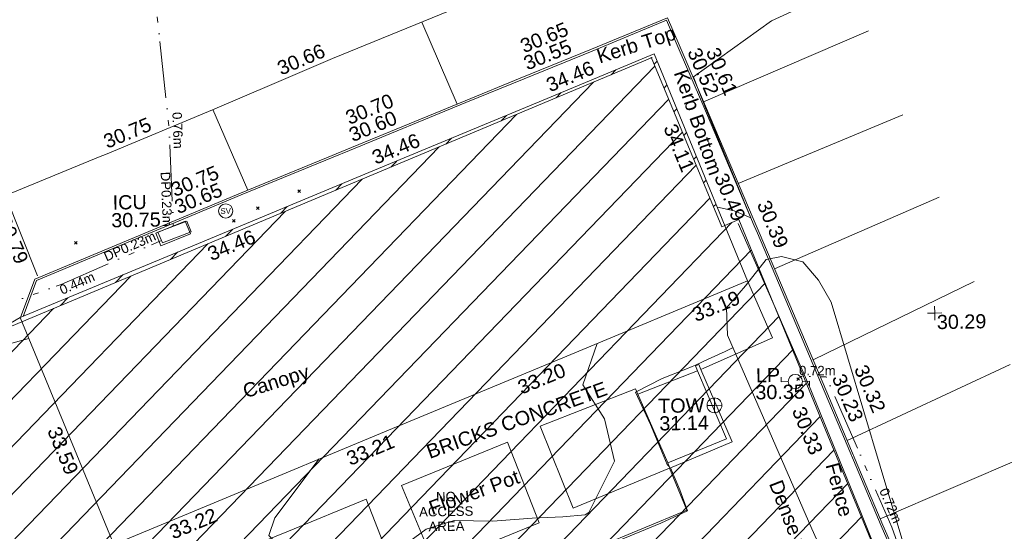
# Model space of a CAD drawing. Header units: millimetres. Extents: x -287732 to 520720, y -88450 to 287754.
# Tile 343 of 383: x 311226 to 337309, y 144677 to 158224. Entities that reach past the tile are written whole.
import ezdxf

# ---------------------------------------------------------------- set-up
doc = ezdxf.new("R2010")
doc.units = ezdxf.units.MM
for name, pattern in [('IMPORT-HIDDEN2 _3_', [4762.5, 3175, -1587.5]), ('IMPORT-UG_EIR_QLB2 _2_', [2750, 1500, -300.0000000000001, 0, -300.0000000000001, 150, -300.0000000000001, 0, -200]), ('IMPORT-UG_ELEC_STREET LIGHTING_QLB2 _2_', [2700, 1500, -300.0000000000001, 0, -250, 150, -300.0000000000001, 0, -200])]:
    doc.linetypes.add(name, pattern=pattern)
for name, color, linetype, lineweight, true_color in [('00_TOPO_FURN_LAMP_POST', 7, 'Continuous', 9, 0x666666), ('00_TOPO_SERV_STOP_VALVE', 7, 'Continuous', 9, 0x666666), ('00_TOPO_TOP_OF_WALL', 7, 'Continuous', 9, 0x666666), ('00_UAV_BUILDING_CANOPY', 7, 'Continuous', 9, 0xff7fff), ('00_UAV_BUILDING_HATCH', 7, 'Continuous', 9, 0x999999), ('00_UAV_CONCRETE', 9, 'Continuous', 9, 0x808080), ('00_UAV_FENCE', 7, 'Continuous', 9, 0x264c2f), ('00_UAV_FURN_FLOWER_POT', 9, 'Continuous', 9, 0x808080), ('00_UAV_FURN_LAMP_POST', 7, 'Continuous', 9, 0xa50000), ('00_UAV_GATE', 7, 'Continuous', 9, 0xa50000), ('00_UAV_KERB_BOTTOM', 1, 'Continuous', 9, 0xff0000), ('00_UAV_KERB_TOP', 7, 'Continuous', 9, 0xa500a5), ('00_UAV_LEVEL_SPOT', 7, 'Continuous', 9, 0x666666), ('00_UAV_ROAD_MARKING_WHITE_CONTINUOUS', 7, 'Continuous', 9, 0x999999), ('00_UAV_ROAD_MARKING_YELLOW_CONTINUOUS', 40, 'Continuous', 9, 0xffbf00), ('00_UAV_SERV_IC', 5, 'Continuous', 9, 0x0000ff), ('00_UAV_TOP_OF_WALL', 7, 'Continuous', 9, 0x666666), ('00_UAV_TREE_LINE', 7, 'Continuous', 9, 0x52a552), ('00_UAV_WALL', 7, 'Continuous', 9, 0x7c00a5), ('00_UAV_WALL_RETAINING', 7, 'Continuous', 9, 0x7c00a5), ('01_DTM_CONTOUR_MNR', 7, 'Continuous', 9, 0xa5a552), ('12333-PUM-2D-U-0001-C01 - Rev2_REVIT IMPORT_dwg', 7, 'Continuous', 9, 0x767676), ('PUM-CHAMBER EXTENTS', 6, 'IMPORT-HIDDEN2 _3_', 9, 0xff00ff), ('PUM-EIRCOMM-MH', 6, 'Continuous', 9, 0xff00ff), ('PUM-EIRCOMM-NOTES', 6, 'Continuous', 9, 0xff00ff), ('PUM-EIRCOMM-QLB2', 6, 'IMPORT-UG_EIR_QLB2 _2_', 9, 0xff00ff), ('PUM-ELECTRIC-SL-QLB2', 7, 'IMPORT-UG_ELEC_STREET LIGHTING_QLB2 _2_', 9, 0xff7f7f), ('PUM-UNABLE TO SURVEY', 190, 'Continuous', 9, 0x7f00ff)]:
    doc.layers.add(name, color=color, linetype=linetype, lineweight=lineweight, true_color=true_color)
doc.layers.add('00_UAV_SURVEY_TEXT', color=7, linetype='Continuous', lineweight=9)
doc.layers.add('GEN-TEXT', color=7, linetype='Continuous', lineweight=9)
doc.styles.add('Arial_1', font='arial.ttf', dxfattribs={"height": 250})
doc.styles.add('Swis721 Lt BT', font='swissl.ttf', dxfattribs={"height": 399.9999999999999})
doc.styles.add('Swis721 Lt BT_2', font='swissl.ttf', dxfattribs={"height": 375})

# ---------------------------------------------------------------- blocks, each defined once
blk = doc.blocks.new('12333-PUM-2D-U-0001-C01 - Rev2_REVIT IMPORT_dwg_MSL_Lamp_Post_SYM-2077240-Site Location Plan Proposed')
at = {"layer": '00_TOPO_FURN_LAMP_POST', "color": 254, "true_color": 0xcccccc, "flags": 128}
for points in [[(-500.1060478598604, 0), (-1000.212095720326, 0), (-1000.212095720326, 316.7338303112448)], [(500.1060478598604, 0), (1000.21209571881, 0), (1000.21209571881, -316.7338303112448)]]:
    blk.add_lwpolyline(points, dxfattribs=at)
at = {"layer": '00_TOPO_FURN_LAMP_POST', "color": 254, "true_color": 0xcccccc}
blk.add_circle((0, 0), 500.1060478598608, dxfattribs=at)
blk = doc.blocks.new('12333-PUM-2D-U-0001-C01 - Rev2_REVIT IMPORT_dwg__U94-2077624-Site Location Plan Proposed')
at = {"layer": '00_UAV_GATE', "color": 9, "true_color": 0xe1aaaa, "flags": 128}
blk.add_lwpolyline([(111.6463243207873, -278.4512493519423), (-111.6463243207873, 278.4512493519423), (4319.520987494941, 1408.715680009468), (4096.228338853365, 1965.618178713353)], close=True, dxfattribs=at)
blk = doc.blocks.new('12333-PUM-2D-U-0001-C01 - Rev2_REVIT IMPORT_dwg_MSL_Sluice_Valve_SYM-2077246-Site Location Plan Proposed')
at = {"layer": '00_TOPO_SERV_STOP_VALVE', "color": 254, "true_color": 0xcccccc}
blk.add_circle((0, 0), 500.0000000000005, dxfattribs=at)
at = {"layer": '00_TOPO_SERV_STOP_VALVE', "insert": (0, 198.9876086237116), "char_height": 399.9999999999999, "width": 785.1100955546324, "attachment_point": 2, "line_spacing_factor": 1.005061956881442, "style": 'Swis721 Lt BT'}
blk.add_mtext('SV', dxfattribs=at)
blk = doc.blocks.new('12333-PUM-2D-U-0001-C01 - Rev2_REVIT IMPORT_dwg_TOW-2077249-Site Location Plan Proposed')
at = {"layer": '00_TOPO_TOP_OF_WALL', "color": 254, "true_color": 0xcccccc, "flags": 128}
for points in [[(0, 525.0554400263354), (0, 0), (-525.0554401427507, 0)], [(525.0554401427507, 0), (0, 0), (0, -525.0554400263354)]]:
    blk.add_lwpolyline(points, dxfattribs=at)
at = {"layer": '00_TOPO_TOP_OF_WALL', "color": 254, "true_color": 0xcccccc}
blk.add_circle((0, 0), 525.0554401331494, dxfattribs=at)
blk = doc.blocks.new('12333-PUM-2D-U-0001-C01 - Rev2_REVIT IMPORT_dwg_UAV-2077255-Site Location Plan Proposed')
at = {"layer": '00_UAV_LEVEL_SPOT', "color": 254, "true_color": 0xcccccc, "flags": 128}
for points in [[(0, -500.0000000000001), (0, 0), (-500.0000000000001, 0)], [(500.0000000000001, 0), (0, 0), (0, 500.0000000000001)]]:
    blk.add_lwpolyline(points, dxfattribs=at)
blk = doc.blocks.new('12333-PUM-2D-U-0001-C01 - Rev2_REVIT IMPORT_dwg_MGS62954_T2_Galway_ITM_3d_Rev1-2077680-Site Location Plan Proposed')
at = {"layer": '00_UAV_BUILDING_HATCH', "true_color": 0xcccccc}
h = blk.add_hatch(dxfattribs=at)
h.set_pattern_fill('FP_1', color=254, style=0, pattern_type=2)
h.set_pattern_definition([(45, (0, 0), (-441.9417382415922, 441.9417382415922), [])])
h.paths.add_polyline_path([(534215818.8907642, 725700193.7501316), (534232615.5159976, 725706887.0328047), (534234405.0000001, 725702380.0000002), (534234483.3388412, 725702412.4398726), (534232690.0760001, 725706990.9350002), (534215776.0760002, 725700302.9350003)])
at = {"layer": '00_UAV_BUILDING_CANOPY', "color": 254, "true_color": 0xcccccc, "flags": 128}
blk.add_lwpolyline([(534215776.076, 725700302.9350002), (534220425.7790449, 725702141.4837743), (534225075.4820897, 725703980.0325483), (534229725.1851348, 725705818.5813223), (534232690.076, 725706990.9350002), (534233338.5725529, 725705335.2165861), (534235060.076, 725700939.9350001), (534234882.8830224, 725700869.8834245), (534230233.074241, 725699031.6252935), (534225583.2654598, 725697193.3671623), (534220933.4566785, 725695355.1090313), (534218148.076, 725694253.9350001), (534217429.043831, 725696087.5882844)], close=True, dxfattribs=at)
at = {"layer": '00_UAV_CONCRETE', "color": 254, "true_color": 0xcccccc}
blk.add_line((534233688.3804887, 725698584.319699), (534232101.9358066, 725697988.2620902), dxfattribs=at)
at = {"layer": '00_UAV_CONCRETE', "color": 254, "true_color": 0xcccccc, "flags": 128}
blk.add_lwpolyline([(534235060.076, 725700939.9350001), (534235692.7485, 725699418.9545), (534233857.7485, 725698647.9545002), (534233779.3595882, 725698618.5022868)], dxfattribs=at)
at = {"layer": '00_UAV_FENCE', "color": 254, "true_color": 0xcccccc, "flags": 128}
blk.add_lwpolyline([(534234832.5930001, 725702462.7025001), (534235712.5930001, 725700362.7025), (534236685.5930001, 725698029.7025), (534236754.8673746, 725697849.9004718), (534237931.5930001, 725694795.7025001), (534238551.0853535, 725693184.2417426), (534239042.5930001, 725691905.7025), (534240690.2911608, 725688671.8132988), (534240721.9322782, 725688609.712199)], dxfattribs=at)
at = {"layer": '00_UAV_FURN_FLOWER_POT', "color": 254, "true_color": 0xcccccc, "flags": 128}
for points in [[(534232899.2690578, 725696014.3866738), (534232749.7485, 725695954.9545001), (534230332.7485, 725695000.9545001), (534229493.7485, 725697184.9545001), (534232039.7485, 725698136.9545001), (534232101.9358066, 725697988.2620902), (534232865.7485, 725696161.9545001), (534232912.2772751, 725696019.5572448)], [(534229428.3009306, 725694631.7669566), (534226642.1935, 725693545.978), (534225793.1935, 725695685.978), (534228624.1534408, 725696782.1870767)]]:
    blk.add_lwpolyline(points, close=True, dxfattribs=at)
blk.add_lwpolyline([(534220611.1935, 725693685.9780002), (534222786.1935, 725694527.9780002), (534224858.5225, 725695336.2695), (534225656.5225002, 725693176.2695)], dxfattribs=at)
at = {"layer": '00_UAV_KERB_BOTTOM', "color": 254, "true_color": 0xcccccc, "flags": 128}
blk.add_lwpolyline([(534215786.6146466, 725700307.1021081), (534216181.7485, 725701315.9545), (534219820.8003632, 725702761.3397483), (534221667.2950001, 725703494.7440002), (534224117.2950001, 725704451.7440002), (534224473.4276733, 725704591.0216199), (534227661.295, 725705837.7440002), (534229131.4903687, 725706407.3302213), (534231032.2950002, 725707143.7440003), (534233058.2950001, 725707944.7440002), (534233354.6905473, 725707220.4945699), (534234023.295, 725705586.7440002), (534235234.2913436, 725702589.017175), (534235386.295, 725702212.7440001), (534237104.1221594, 725697954.6488671), (534237529.2950001, 725696900.7440002), (534238528.295, 725694410.7440002), (534238982.4704008, 725693321.8751311), (534239542.854, 725691978.3760003), (534240859.2123395, 725688659.6395067), (534240849.3084028, 725688684.6088142)], dxfattribs=at)
at = {"layer": '00_UAV_KERB_TOP', "color": 254, "true_color": 0xcccccc, "flags": 128}
blk.add_lwpolyline([(534215850.1531303, 725700332.2259927), (534216220.3859275, 725701277.5012199), (534219922.8799332, 725702748.0848826), (534221685.6195565, 725703448.2227052), (534224135.487011, 725704405.1709313), (534224575.6936716, 725704577.3285017), (534227679.4320192, 725705791.1494204), (534229233.8683861, 725706393.3724687), (534231050.5183674, 725707097.1828737), (534233030.7329338, 725707880.0811301), (534233379.9327315, 725707026.8032823), (534233976.977303, 725705567.9109509), (534235258.7573223, 725702394.9646665), (534235339.9349269, 725702194.0158495), (534237128.4844464, 725697760.6163753), (534237482.9082673, 725696882.0819179), (534238482.0172779, 725694391.8102099), (534239008.9045896, 725693128.6172003), (534239496.5384119, 725691959.5329925), (534240812.2039856, 725688642.5430651)], dxfattribs=at)
at = {"layer": '00_UAV_ROAD_MARKING_WHITE_CONTINUOUS', "color": 254, "true_color": 0xcccccc}
for p, q in [((534227447.0800925, 725705753.9680797), (534226545.4843594, 725707939.0123688)), ((534238377.7796368, 725707500.3943529), (534233976.7060492, 725705700.5851874)), ((534221860.0450813, 725703570.034542), (534220975.6559668, 725705719.6236048)), ((534234855.7369142, 725703526.0990859), (534239245.7796367, 725705260.3943529)), ((534240172.7796367, 725703067.3943532), (534235774.7066908, 725701249.9614986)), ((534241056.7796368, 725700815.394353), (534236755.9546986, 725698817.6752559)), ((534241971.7796367, 725698600.394353), (534237624.7823734, 725696662.7424388)), ((534238461.7530369, 725694576.5993437), (534242882.7796368, 725696387.394353))]:
    blk.add_line(p, q, dxfattribs=at)
at = {"layer": '00_UAV_ROAD_MARKING_WHITE_CONTINUOUS', "color": 254, "true_color": 0xcccccc, "flags": 128}
blk.add_lwpolyline([(534216248.7796367, 725701401.3943529), (534215444.7796367, 725703545.394353), (534217969.8271986, 725704527.567767), (534218110.7796368, 725704582.394353), (534220962.7796369, 725705714.3943529), (534222611.6233768, 725706384.0121162), (534224168.7796368, 725707016.3943529), (534227262.7463602, 725708217.4478164), (534227437.7796367, 725708285.394353), (534231347.7796368, 725709814.3943528), (534231917.3795166, 725710043.1023936), (534234759.7796368, 725711184.3943528), (534236509.7796368, 725711917.3943529)], dxfattribs=at)
at = {"layer": '00_UAV_SERV_IC', "color": 254, "true_color": 0xcccccc, "flags": 128}
blk.add_lwpolyline([(534219404.076, 725702477.935), (534220190.076, 725702781.935), (534220322.7228174, 725702438.9731628), (534219536.7228176, 725702134.9731628)], close=True, dxfattribs=at)
at = {"layer": '00_UAV_TREE_LINE', "color": 254, "true_color": 0xcccccc, "flags": 128}
blk.add_lwpolyline([(534240202.7485169, 725685321.954598), (534238639.7485169, 725689713.9545978), (534236648.748517, 725694345.9545978), (534234502.7485169, 725699513.954598), (534234488.7485169, 725700234.9545978), (534235001.6298953, 725700804.8547807), (534235561.7763031, 725701494.8913503), (534235969.7763031, 725701567.8913502), (534236525.7763031, 725701413.8913502), (534236932.7763031, 725700921.8913503), (534237263.7763031, 725700337.8913502), (534238486.7763031, 725695972.8913503), (534240115.7763031, 725690165.8913502), (534242635.776303, 725683646.8913502), (534242773.7763031, 725682973.8913503), (534242717.7763031, 725682467.8913502), (534242436.7763031, 725682108.8913503), (534242000.7763031, 725681924.8913503), (534241743.7763031, 725681920.8913503), (534241538.7763031, 725682013.8913503), (534241265.7763031, 725682268.8913503), (534240860.7763031, 725682966.8913503)], close=True, dxfattribs=at)
at = {"layer": '00_UAV_WALL', "color": 254, "true_color": 0xcccccc, "flags": 128}
for points in [[(534232865.7485, 725696161.9545001), (534234422.7485001, 725696768.9545002), (534233688.3804887, 725698584.319699), (534233636.7485001, 725698711.9545001), (534233726.7485, 725698745.9545001)], [(534233726.7485, 725698745.9545001), (534233779.3595882, 725698618.5022868), (534234578.7485, 725696681.9545001), (534232912.2772751, 725696019.5572448)]]:
    blk.add_lwpolyline(points, dxfattribs=at)
at = {"layer": '00_UAV_WALL_RETAINING', "color": 254, "true_color": 0xcccccc, "flags": 128}
blk.add_lwpolyline([(534232899.2690578, 725696014.3866737), (534233342.7485, 725694892.9545001), (534230938.0085692, 725693946.4284973)], dxfattribs=at)
at = {"layer": '01_DTM_CONTOUR_MNR', "color": 254, "true_color": 0xcccccc, "flags": 128}
for points in [[(534237853.9135394, 725708712.7677356), (534235809.9769884, 725707816.4081692), (534233718.9143158, 725706370.9294913), (534233843.6746038, 725706012.8309098), (534233980, 725705658), (534234008.8192772, 725705584.4096386), (534234364.5728157, 725704678.4902912), (534235170.0000001, 725702610.0000001), (534234737.1892492, 725702799.578159), (534234291.2565926, 725702902.8574619)], [(534224990.1491349, 725691690.0406063), (534224806.3636364, 725691640.0000001), (534224751.4975168, 725692818.4660742), (534225177.985348, 725693627.1355313), (534226430.0000002, 725694517.2794118), (534227175.1945853, 725694726.3759427), (534228202.9571429, 725694692.5), (534229239.6331306, 725694759.0614457), (534230054.1910218, 725694781.7077353), (534230651.2303428, 725694820.8206646), (534230747.5199646, 725694882.207231), (534231446.5950816, 725696225.3328568), (534231201.3127103, 725697356.2140486), (534230642.2151278, 725698266.1067739), (534231041.9786769, 725699351.4180474)], [(534234641.3674026, 725699180.1324166), (534234431.5839052, 725699080.9058425), (534233976.3299664, 725698882.6599327), (534233805.2558482, 725698807.0906434), (534233642.4418604, 725698735.4069768), (534233554.4178082, 725698700.4908676), (534233381.9482388, 725698629.2882819), (534232754.835102, 725698392.5133196), (534232041.3333335, 725698040.6666667), (534232252.882883, 725697566.296922), (534232420.4624802, 725697185.579234), (534232847.5277218, 725696112.5585238), (534232888.3, 725696068.5), (534232900.3705469, 725696055.9967473)], [(534223631.3156459, 725696421.682178), (534222430.0000002, 725694885.6862746), (534222263.3333334, 725694420.0000001), (534222429.2847234, 725694239.7502698), (534223357.7295524, 725693075.6609313), (534223143.4552944, 725691647.8241546), (534223089.8757751, 725691380.9971473), (534223174.4737218, 725690894.5574317), (534223212.9516849, 725690281.49324), (534222544.0166389, 725689837.7476572), (534221272.8733767, 725687726.4089202), (534221030.0000001, 725687010), (534220781.8850415, 725687621.0650971), (534220265.2580196, 725688821.8549513), (534217814.2997419, 725687906.4766598), (534217796.2796018, 725687892.1435217), (534216370, 725686410.0000001), (534217264.2681896, 725684012.8536379), (534217600.0000001, 725683110), (534217089.5117335, 725683307.3745407), (534216563.8502675, 725683623.1283424), (534215901.3551969, 725684206.0795637), (534214646.4228448, 725685072.8164498)], [(534232929.6429293, 725696026.4598311), (534233169.6428572, 725695438.9285716), (534233363.6363637, 725694877.2727274), (534232648.8439113, 725694561.0540541), (534231123.1573399, 725693967.2789944), (534230951.9790843, 725693906.7261617)]]:
    blk.add_lwpolyline(points, dxfattribs=at)
at = {"xscale": 0.375, "yscale": 0.375, "zscale": 0.375}
for name, p in [('12333-PUM-2D-U-0001-C01 - Rev2_REVIT IMPORT_dwg_MSL_Sluice_Valve_SYM-2077246-Site Location Plan Proposed', (534221267.076, 725703031.9350001)), ('12333-PUM-2D-U-0001-C01 - Rev2_REVIT IMPORT_dwg_UAV-2077255-Site Location Plan Proposed', (534240000.0000001, 725700000)), ('12333-PUM-2D-U-0001-C01 - Rev2_REVIT IMPORT_dwg_MSL_Lamp_Post_SYM-2077240-Site Location Plan Proposed', (534236274.776, 725698252.8915)), ('12333-PUM-2D-U-0001-C01 - Rev2_REVIT IMPORT_dwg_TOW-2077249-Site Location Plan Proposed', (534234123.7485, 725697658.9545))]:
    blk.add_blockref(name, p, dxfattribs=at)
blk.add_blockref('12333-PUM-2D-U-0001-C01 - Rev2_REVIT IMPORT_dwg__U94-2077624-Site Location Plan Proposed', (534211676.7485, 725698338.9545001))
at = {"layer": '00_UAV_BUILDING_CANOPY', "color": 251, "true_color": 0x666666, "char_height": 375, "attachment_point": 1, "line_spacing_factor": 1.005061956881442, "style": 'Swis721 Lt BT_2'}
for s, insert, width, rotation in [('34.46', (534229775.5695292, 725706371.0428842), 1495.902363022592, 21.574441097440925), ('34.46', (534225125.8664842, 725704532.4941102), 1495.902363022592, 21.574441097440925), ('34.11', (534233242.3074658, 725705170.3061796), 1495.902363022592, 291.3888280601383), ('34.46', (534220724.2903917, 725702056.206563), 1495.902363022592, 21.574441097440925), ('33.19', (534233532.4716578, 725700218.9153895), 1495.902363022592, 21.57089836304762), ('Canopy', (534221601.7464617, 725698422.2608138), 2113.25889379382, 16.514070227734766), ('33.20', (534228879.8218482, 725698379.5340849), 1495.902363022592, 21.57089835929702), ('33.59', (534216781.830902, 725697439.8033782), 1495.902363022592, 291.4116817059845), ('33.21', (534224309.5618657, 725696572.7248226), 1495.902363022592, 21.57089836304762), ('33.22', (534219583.7555711, 725694704.4217901), 1495.902363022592, 21.570898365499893)]:
    blk.add_mtext(s, dxfattribs=dict(at, insert=insert, width=width, rotation=rotation))
at = {"layer": '00_UAV_FENCE', "color": 251, "true_color": 0x666666, "char_height": 375, "attachment_point": 1, "line_spacing_factor": 1.005061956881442, "style": 'Swis721 Lt BT_2'}
for s, insert, width, rotation in [('30.33', (534236517.0775943, 725697625.0836291), 1495.902363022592, 291.070745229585), ('Fence', (534237397.4608997, 725696121.2505819), 1681.10932225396, 284.0835291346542)]:
    blk.add_mtext(s, dxfattribs=dict(at, insert=insert, width=width, rotation=rotation))
at = {"layer": '00_UAV_FURN_FLOWER_POT', "color": 251, "true_color": 0x666666, "insert": (534226472.4019889, 725695234.7949415), "char_height": 375, "width": 2858.835627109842, "attachment_point": 1, "rotation": 19.134519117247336, "line_spacing_factor": 1.005061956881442, "style": 'Swis721 Lt BT_2'}
blk.add_mtext('Flower Pot', dxfattribs=at)
at = {"layer": '00_UAV_FURN_LAMP_POST', "color": 251, "true_color": 0x666666, "char_height": 375, "attachment_point": 1, "line_spacing_factor": 1.005061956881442, "style": 'Swis721 Lt BT_2'}
for s, insert, width in [('LP', (534235234.6507832, 725698622.6735433), 707.5855621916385), ('30.35', (534235212.1072719, 725698172.1114451), 1495.902363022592)]:
    blk.add_mtext(s, dxfattribs=dict(at, insert=insert, width=width))
at = {"layer": '00_UAV_KERB_BOTTOM', "color": 251, "true_color": 0x666666, "char_height": 375, "attachment_point": 1, "line_spacing_factor": 1.005061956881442, "style": 'Swis721 Lt BT_2'}
for s, insert, width, rotation in [('30.55', (534229185.7012248, 725706959.4294404), 1495.902363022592, 21.177470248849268), ('30.52', (534233907.712806, 725707176.6910794), 1495.902363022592, 292.256592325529), ('Kerb Bottom', (534233550.7861242, 725706600.8038731), 3414.456504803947, 288.0916642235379), ('30.60', (534224525.8827918, 725705143.2904178), 1495.902363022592, 21.359649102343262), ('30.65', (534219870.3370734, 725703313.8779632), 1495.902363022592, 21.662348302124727), ('30.39', (534235681.5631545, 725703105.1329848), 1495.902363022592, 291.98134734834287), ('30.23', (534237586.7160597, 725698475.2837313), 1495.902363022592, 291.9704395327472)]:
    blk.add_mtext(s, dxfattribs=dict(at, insert=insert, width=width, rotation=rotation))
at = {"layer": '00_UAV_KERB_TOP', "color": 251, "true_color": 0x666666, "char_height": 375, "attachment_point": 1, "line_spacing_factor": 1.005061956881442, "style": 'Swis721 Lt BT_2'}
for s, insert, width, rotation in [('30.65', (534229105.4983482, 725707416.7428918), 1495.902363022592, 21.177470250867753), ('Kerb Top', (534231132.3794706, 725707118.7883961), 2493.170605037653, 16.609474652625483), ('30.61', (534234400.7040426, 725707174.4238101), 1495.902363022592, 292.2565923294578), ('30.70', (534224444.0703595, 725705600.2855847), 1495.902363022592, 21.359649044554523), ('30.75', (534219785.8540999, 725703770.3323139), 1495.902363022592, 21.66234830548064), ('30.49', (534234562.3660429, 725703844.4103024), 1495.902363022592, 291.97626515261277), ('30.32', (534238179.247871, 725698704.1320242), 1495.902363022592, 291.9647243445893)]:
    blk.add_mtext(s, dxfattribs=dict(at, insert=insert, width=width, rotation=rotation))
at = {"layer": '00_UAV_LEVEL_SPOT', "insert": (534240051.8765643, 725699949.1441548), "char_height": 375, "width": 1495.902363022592, "attachment_point": 1, "line_spacing_factor": 1.005061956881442, "style": 'Swis721 Lt BT_2'}
blk.add_mtext('30.29', dxfattribs=at)
at = {"layer": '00_UAV_ROAD_MARKING_WHITE_CONTINUOUS', "color": 251, "true_color": 0x666666, "char_height": 375, "width": 1495.902363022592, "attachment_point": 1, "line_spacing_factor": 1.005061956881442, "style": 'Swis721 Lt BT_2'}
for s, insert, rotation in [('30.66', (534222656.9117296, 725706936.9147565), 22.10273688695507), ('30.75', (534218020.0691181, 725705080.0423042), 21.58921699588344)]:
    blk.add_mtext(s, dxfattribs=dict(at, insert=insert, rotation=rotation))
at = {"layer": '00_UAV_ROAD_MARKING_YELLOW_CONTINUOUS', "color": 251, "true_color": 0x666666, "insert": (534215546.4725812, 725703042.3492752), "char_height": 375, "width": 1495.902363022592, "attachment_point": 1, "rotation": 291.8748185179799, "line_spacing_factor": 1.005061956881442, "style": 'Swis721 Lt BT_2'}
blk.add_mtext('30.79', dxfattribs=at)
at = {"layer": '00_UAV_SERV_IC', "color": 251, "true_color": 0x666666, "char_height": 375, "attachment_point": 1, "line_spacing_factor": 1.005061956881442, "style": 'Swis721 Lt BT_2'}
for s, insert, width in [('ICU', (534218276.9455915, 725703495.6459416), 1021.012723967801), ('30.75', (534218232.117441, 725703025.2669408), 1495.902363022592)]:
    blk.add_mtext(s, dxfattribs=dict(at, insert=insert, width=width))
at = {"layer": '00_UAV_SURVEY_TEXT', "color": 251, "true_color": 0x666666, "insert": (534226434.6582258, 725696725.7866101), "char_height": 375, "width": 5617.944430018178, "attachment_point": 1, "rotation": 18.814005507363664, "line_spacing_factor": 1.005061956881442, "style": 'Swis721 Lt BT_2'}
blk.add_mtext('BRICKS CONCRETE', dxfattribs=at)
at = {"layer": '00_UAV_TOP_OF_WALL', "char_height": 375, "attachment_point": 1, "line_spacing_factor": 1.005061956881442, "style": 'Swis721 Lt BT_2'}
for s, insert, width in [('TOW', (534232631.5755239, 725697857.5191725), 1343.937678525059), ('31.14', (534232654.0374312, 725697393.6712499), 1495.902363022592)]:
    blk.add_mtext(s, dxfattribs=dict(at, insert=insert, width=width))
at = {"layer": '00_UAV_TREE_LINE', "color": 251, "true_color": 0x666666, "insert": (534235878.932964, 725695691.7827345), "char_height": 375, "width": 2939.566865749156, "attachment_point": 1, "rotation": 290.0837976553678, "line_spacing_factor": 1.005061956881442, "style": 'Swis721 Lt BT_2'}
blk.add_mtext('Dense tree', dxfattribs=at)
blk = doc.blocks.new('12333-PUM-2D-U-0001-C01 - Rev2_REVIT IMPORT_dwg-1620468-Site Location Plan Proposed')
at = {"layer": 'PUM-CHAMBER EXTENTS', "true_color": 0xfff4d4}
h = blk.add_hatch(dxfattribs=at)
h.set_pattern_fill('FP_14', style=0, pattern_type=2)
h.set_pattern_definition([(45, (-533641079.65, -725615854.3560001), (-618.7184335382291, 618.7184335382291), [])])
h.paths.add_polyline_path([(561369.3501529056, 32961.6438213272), (583432.350152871, 42064.6438213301), (584672.3501528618, 38987.64382128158), (591969.3501528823, 41930.643821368), (585115.3501528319, 60252.64382129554), (601682.3501528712, 66542.64382133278), (593779.350152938, 86713.6438213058), (593325.3501529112, 86525.64382134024), (591535.8661504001, 91032.67662588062), (570762.3501528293, 82754.64382139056), (556580.3501529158, 77376.64382136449), (542174.3501528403, 72021.64382138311), (551469.3501528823, 54861.6438213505), (558438.2640803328, 39445.56149700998)])
at = {"layer": 'GEN-TEXT', "color": 253, "true_color": 0xaaaaaa}
for p, q in [((582109.9948137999, 87629.28848224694), (582180.7054919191, 87699.99916036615)), ((582180.7054919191, 87629.28848224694), (582109.9948137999, 87699.99916036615)), ((581003.994813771, 87199.28848231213), (581074.7054918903, 87269.99916043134)), ((581074.7054918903, 87199.28848231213), (581003.994813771, 87269.99916043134)), ((580361.9948137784, 86880.28848229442), (580432.7054918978, 86950.99916041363)), ((580432.7054918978, 86880.28848229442), (580361.9948137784, 86950.99916041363)), ((576169.9948138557, 86364.28848223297), (576240.705491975, 86434.99916035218)), ((576240.705491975, 86364.28848223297), (576169.9948138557, 86434.99916035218)), ((595238.8104272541, 82427.79813567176), (595309.5211053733, 82498.50881379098)), ((595309.5211053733, 82427.79813567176), (595238.8104272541, 82498.50881379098))]:
    blk.add_line(p, q, dxfattribs=at)
at = {"layer": 'PUM-EIRCOMM-MH', "color": 211, "true_color": 0xffaaff, "flags": 128}
blk.add_lwpolyline([(579149.3501529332, 86925.64382136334), (578382.3501529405, 86648.64382136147), (578495.3501528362, 86362.6438212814), (579262.3501529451, 86639.64382139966)], close=True, dxfattribs=at)
at = {"layer": 'PUM-EIRCOMM-QLB2', "color": 211, "true_color": 0xffaaff, "flags": 128}
for points in [[(572701.2974738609, 106952.9781499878), (574464.3501528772, 104493.6438213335), (576161.3501529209, 100355.6438212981), (578385.3501528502, 93217.64382137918), (578733.3501528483, 89328.6438212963), (578792.6037987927, 86796.80582904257)], [(525325.3501529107, 72917.6438213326), (533024.350152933, 73086.64382132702), (539037.350152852, 73518.64382135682), (543039.3501528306, 74409.64382130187), (556386.3501528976, 78874.6438213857), (562730.3501529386, 80341.64382133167), (567323.3501529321, 82112.64382128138), (572175.3501528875, 84050.64382136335), (575793.3501529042, 85310.64382137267), (578471.781148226, 86422.29634639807)]]:
    blk.add_lwpolyline(points, dxfattribs=at)
at = {"layer": 'PUM-ELECTRIC-SL-QLB2', "color": 254, "true_color": 0xffd4d4, "flags": 128}
blk.add_lwpolyline([(601457.4426041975, 71333.19576082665), (600840.3501529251, 72450.64382138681), (599516.3501529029, 72970.643821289), (597685.3501528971, 78493.64382133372), (596014.3501529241, 82511.6438213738), (595333.0868047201, 82525.5708403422)], dxfattribs=at)
at = {"layer": 'PUM-UNABLE TO SURVEY', "color": 7, "true_color": 0xfff4d4}
for p, q in [((574739.2409170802, 84339.39395276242), (591553.350152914, 91039.64382130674)), ((591526.3501529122, 91056.64382129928), (593325.3501529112, 86525.64382134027)), ((593325.3501529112, 86525.64382134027), (593403.6889939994, 86558.08369385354))]:
    blk.add_line(p, q, dxfattribs=at)
at = {"layer": 'PUM-UNABLE TO SURVEY', "color": 7, "true_color": 0xfff4d4, "flags": 128}
blk.add_lwpolyline([(593403.6889939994, 86558.08369385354), (593779.350152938, 86713.6438213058), (601682.3501528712, 66542.64382133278), (585115.3501528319, 60252.64382129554), (591969.3501528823, 41930.64382136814), (584672.3501528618, 38987.64382128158), (583432.350152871, 42064.64382132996), (561369.3501529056, 32961.64382132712), (551469.3501528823, 54861.6438213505), (542174.3501528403, 72021.64382138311), (556580.3501529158, 77376.64382136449), (570762.3501528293, 82754.64382139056), (574739.2409170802, 84339.39395276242)], dxfattribs=at)
blk.add_blockref('12333-PUM-2D-U-0001-C01 - Rev2_REVIT IMPORT_dwg_MGS62954_T2_Galway_ITM_3d_Rev1-2077680-Site Location Plan Proposed', (-533641079.6498471, -725615854.3561786))
at = {"layer": 'PUM-EIRCOMM-NOTES', "char_height": 250, "attachment_point": 2, "line_spacing_factor": 0.9417779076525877, "style": 'Arial_1'}
for s, insert, width, rotation in [('0.76m', (579080.5276352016, 89336.76896005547), 1160.025439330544, 271.34067196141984), ('DP0.23m', (578749.8672776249, 87518.33419173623), 1738.507782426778, 271.34067196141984), ('DP0.23m', (577582.2475750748, 86403.14863941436), 1738.507782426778, 22.540341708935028), ('0.44m', (576170.9860779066, 85448.74499784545), 1160.025439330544, 22.54034170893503)]:
    blk.add_mtext(s, dxfattribs=dict(at, insert=insert, width=width, rotation=rotation))
at = {"layer": 'PUM-ELECTRIC-SL-QLB2', "char_height": 250, "width": 1160.025439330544, "attachment_point": 2, "line_spacing_factor": 0.9417779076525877, "style": 'Arial_1'}
for insert, rotation in [((595786.5640010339, 82802.3277574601), 358.8288695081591), ((597780.176941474, 79118.14339013), 292.58137810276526)]:
    blk.add_mtext('0.72m', dxfattribs=dict(at, insert=insert, rotation=rotation))
at = {"layer": 'PUM-UNABLE TO SURVEY', "color": 41, "true_color": 0xffdf7f, "insert": (585889.7318609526, 79637.77133853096), "char_height": 250, "width": 1714.021757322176, "attachment_point": 2, "line_spacing_factor": 0.9417779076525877, "style": 'Arial_1'}
blk.add_mtext('NO\\PACCESS\\PAREA', dxfattribs=at)

msp = doc.modelspace()

# ---------------------------------------------------------------- block references
at = {"layer": '12333-PUM-2D-U-0001-C01 - Rev2_REVIT IMPORT_dwg', "color": 254, "linetype": 'IMPORT-UG_ELEC_STREET LIGHTING_QLB2 _2_', "true_color": 0xffd4d4, "rotation": 0.9999999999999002}
msp.add_blockref('12333-PUM-2D-U-0001-C01 - Rev2_REVIT IMPORT_dwg-1620468-Site Location Plan Proposed', (-261895.0770586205, 55869.5817132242), dxfattribs=at)

doc.saveas('drawing.dxf')
